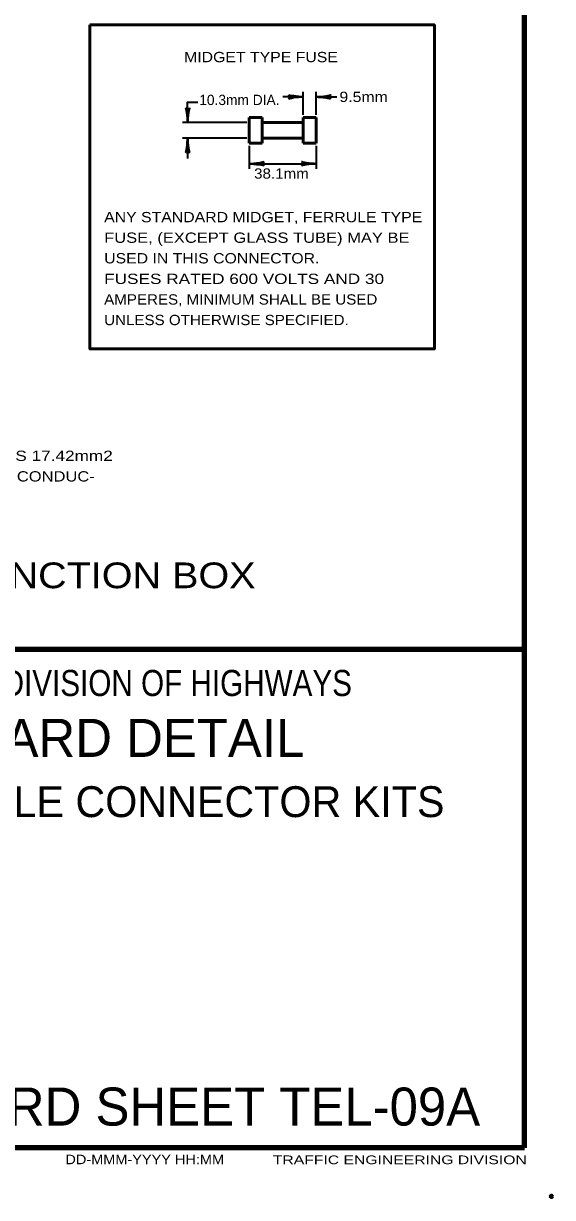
# Model space of a CAD drawing. Extents: x -32 to 824, y -6 to 538.
# Drawn here: x 700.5 to 824, y -5.9 to 267.9 of the extents above; entities that cross this region are included whole.
import ezdxf
from ezdxf.enums import TextEntityAlignment as Align

# ---------------------------------------------------------------- set-up
doc = ezdxf.new("R2010")
doc.units = 0
doc.header["$LTSCALE"] = 1.1
doc.header["$PDMODE"] = 32
doc.header["$PDSIZE"] = 0.55
doc.layers.add('1', color=7, linetype='Continuous', lineweight=53)
doc.layers.add('61', color=7, linetype='Continuous', lineweight=35)

msp = doc.modelspace()

# ---------------------------------------------------------------- linework, layer by layer
at = {"layer": '1', "lineweight": 158}
for q in [(817.398, 531.744), (817.398, 121.944), (25.798, 5.644)]:
    msp.add_line((817.398, 5.644), q, dxfattribs=at)
at = {"layer": '1', "lineweight": 13}
msp.add_line((817.398, 5.644), (817.398, 531.744), dxfattribs=at)
at = {"layer": '1', "lineweight": 35}
for p, q in [((765.815, 246.608), (765.815, 252.008)), ((768.815, 246.608), (768.815, 252.008)), ((765.815, 250.808), (761.015, 250.808)), ((768.815, 250.808), (773.615, 250.808)), ((752.615, 244.808), (737.615, 244.808)), ((752.615, 241.208), (737.615, 241.208)), ((738.815, 241.208), (738.815, 236.408)), ((753.215, 239.408), (753.215, 234.008)), ((768.815, 239.408), (768.815, 234.008)), ((753.215, 235.208), (768.815, 235.208))]:
    msp.add_line(p, q, dxfattribs=at)
at = {"layer": '1'}
for p, q in [((753.215, 246.008), (756.215, 246.008)), ((753.215, 246.008), (753.215, 240.008)), ((756.215, 246.008), (756.215, 240.008)), ((756.215, 244.808), (765.815, 244.808)), ((765.815, 246.008), (765.815, 240.008)), ((768.815, 246.008), (765.815, 246.008)), ((768.815, 246.008), (768.815, 240.008)), ((756.215, 241.208), (765.815, 241.208)), ((753.215, 240.008), (756.215, 240.008)), ((768.815, 240.008), (765.815, 240.008))]:
    msp.add_line(p, q, dxfattribs=at)
msp.add_lwpolyline([(716.015, 267.608), (796.415, 267.608), (796.415, 192.008), (716.015, 192.008)], close=True, dxfattribs=at)
at = {"layer": '1', "lineweight": 35}
msp.add_lwpolyline([(738.815, 244.808), (738.815, 249.608), (741.215, 249.608)], dxfattribs=at)
at = {"layer": '1', "lineweight": 158}
msp.add_lwpolyline([(599.398, 5.644), (599.398, 121.944), (817.398, 121.944)], dxfattribs=at)
at = {"layer": '1', "lineweight": 40}
for centre, major_axis, ratio, start_param, end_param in [((764.505, 250.476), (2.143, 0.187), 0.122415, 0.8963533, 3.1415927), ((764.505, 250.476), (2.143, 0.187), 0.122415, 0.8963533, 3.1415927), ((764.47, 251.062), (2.108, -0.211), 0.07063, 3.1407148, 5.41811), ((764.47, 251.062), (2.108, -0.211), 0.07063, 3.1407148, 5.41811), ((770.159, 250.554), (-2.108, 0.211), 0.07063, 3.1407148, 5.41811), ((770.159, 250.554), (-2.108, 0.211), 0.07063, 3.1407148, 5.41811), ((770.124, 251.139), (-2.143, -0.187), 0.122415, 0.8963533, 3.1415927), ((770.124, 251.139), (-2.143, -0.187), 0.122415, 0.8963533, 3.1415927), ((738.483, 246.117), (0.187, -2.143), 0.122415, 0.8963533, 3.1415927), ((738.483, 246.117), (0.187, -2.143), 0.122415, 0.8963533, 3.1415927), ((739.069, 246.152), (-0.211, -2.108), 0.07063, 3.1407148, 5.41811), ((739.069, 246.152), (-0.211, -2.108), 0.07063, 3.1407148, 5.41811), ((738.561, 239.863), (0.211, 2.108), 0.07063, 3.1407148, 5.41811), ((739.146, 239.898), (-0.187, 2.143), 0.122415, 0.8963533, 3.1415927), ((754.524, 235.539), (-2.143, -0.187), 0.122415, 0.8963533, 3.1415927), ((754.524, 235.539), (-2.143, -0.187), 0.122415, 0.8963533, 3.1415927), ((767.47, 235.462), (2.108, -0.211), 0.07063, 3.1407148, 5.41811), ((754.559, 234.954), (-2.108, 0.211), 0.07063, 3.1407148, 5.41811), ((754.559, 234.954), (-2.108, 0.211), 0.07063, 3.1407148, 5.41811), ((767.505, 234.876), (2.143, 0.187), 0.122415, 0.8963533, 3.1415927)]:
    msp.add_ellipse(centre, major_axis=major_axis, ratio=ratio, start_param=start_param, end_param=end_param, dxfattribs=at)
at = {"layer": '1'}
msp.add_point((823.698, -5.656), dxfattribs=at)
at = {"layer": '61', "lineweight": 53}
for q in [(664.698, 5.644), (664.698, 5.644), (664.698, 5.644), (664.998, 5.644), (664.998, 5.644)]:
    msp.add_line((817.398, 5.644), q, dxfattribs=at)

# ---------------------------------------------------------------- texts
at = {"layer": '1'}
for s, height, width, p in [('MIDGET TYPE FUSE', 2.4, 1.15, (737.994, 258.9)), ('9.5mm', 2.4, 1.15, (774.244, 249.613)), ('38.1mm', 2.4, 1.1, (754.336, 231.728)), ('ANY STANDARD MIDGET, FERRULE TYPE', 2.4, 1.15, (719.339, 221.564)), ('FUSE, (EXCEPT GLASS TUBE) MAY BE', 2.4, 1.2, (719.339, 216.764)), ('USED IN THIS CONNECTOR.', 2.4, 1.15, (719.339, 211.964)), ('FUSES RATED 600 VOLTS AND 30', 2.4, 1.25, (719.339, 207.164)), ('AMPERES, MINIMUM SHALL BE USED', 2.4, 1.1, (719.339, 202.364)), ('UNLESS OTHERWISE SPECIFIED.', 2.4, 1.1, (719.339, 197.564)), ('IF THE LINE OUTSIDE DIAMETER W IS 10.7mm AND THE CONDUCTOR X IS 17.42mm2', 2.4, 1.25, (557.742, 165.888)), ('STRANDED, AND THE LOAD SIDE OUTSIDE DIAMETER Y IS 7.4mm AND THE CONDUC-', 2.4, 1.2, (557.742, 161.088)), ('DD-MMM-YYYY HH:MM', 2.2, 1.15, (710.298, 1.844)), ('TRAFFIC ENGINEERING DIVISION', 2.031, 1.35, (758.698, 1.844))]:
    msp.add_text(s, height=height, dxfattribs=dict(at, width=width)).set_placement(p)
for s, height, p in [('10.3mm DIA.', 2.4, (741.531, 248.905)), ('ELECTRICAL CABLE CONNECTOR KITS', 7.2, (616.323, 82.809)), ('STANDARD SHEET TEL-09A', 8.881, (648.698, 10.844))]:
    msp.add_text(s, height=height, dxfattribs=at).set_placement(p)
for s, height, width, p in [('FUSED IN-LINE CONNECTOR KIT FOR JUNCTION BOX', 6, 1.15, (635.228, 136.2)), ('WEST VIRGINIA DIVISION OF HIGHWAYS', 6.089, 0.85, (709.298, 111.044))]:
    msp.add_text(s, height=height, dxfattribs=dict(at, width=width)).set_placement(p, align=Align.CENTER)
msp.add_text('STANDARD DETAIL', height=8.881, dxfattribs=at).set_placement((710.948, 96.844), align=Align.CENTER)

doc.saveas('drawing.dxf')
